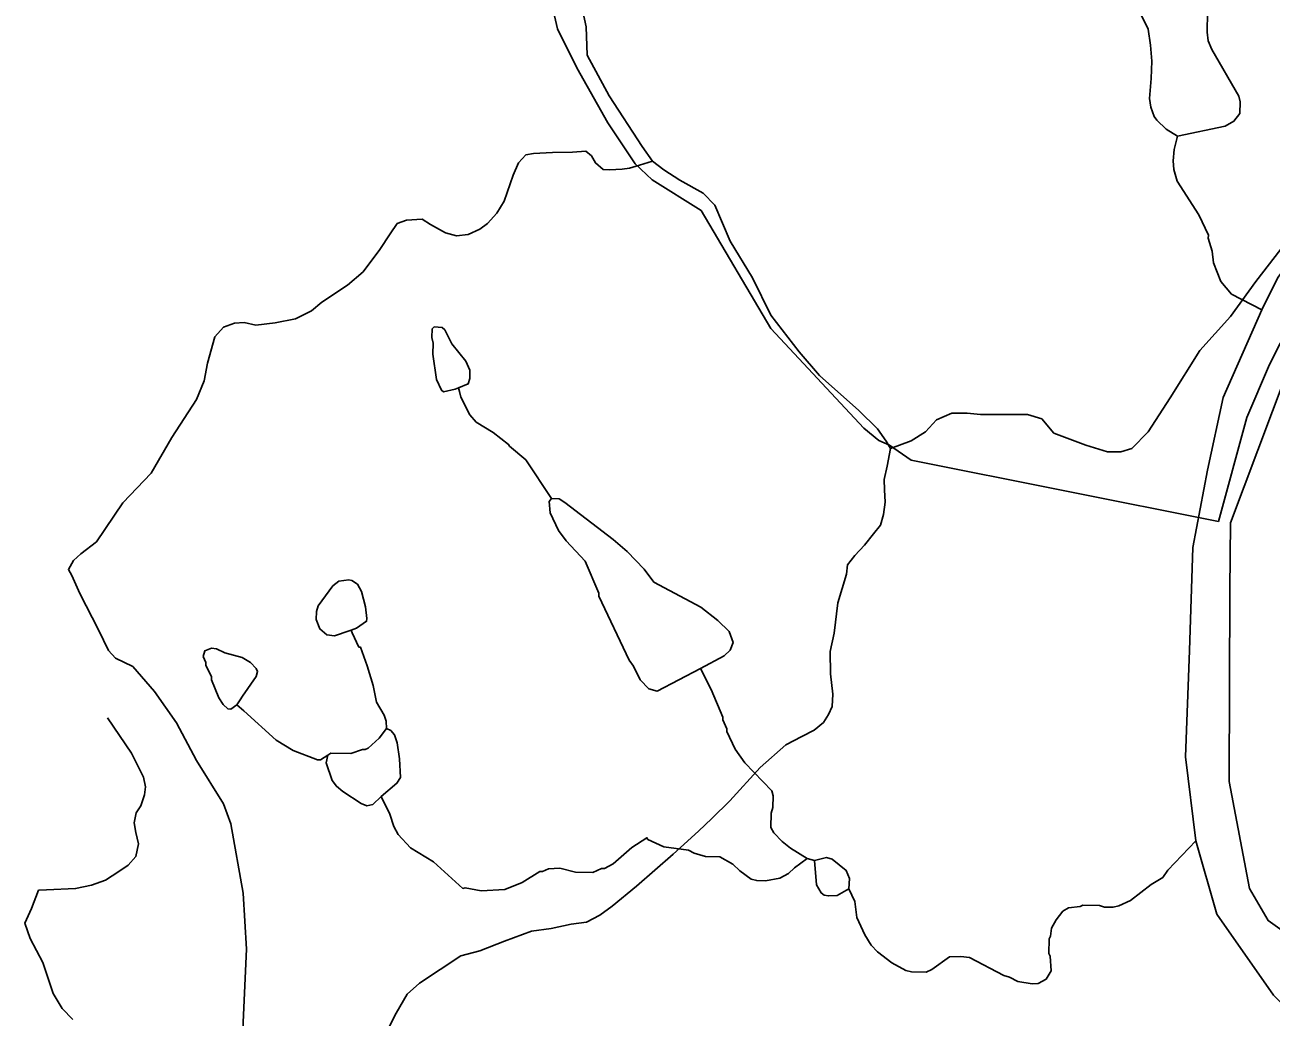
# Model space of a CAD drawing. Extents: x 1248224 to 1454986, y 825081 to 985870.
# Drawn here: x 1422758 to 1426221, y 900475 to 903231 of the extents above; entities that cross this region are included whole.
import ezdxf

# ---------------------------------------------------------------- set-up
doc = ezdxf.new("R2010")
doc.units = 0
for name, color, linetype in [('Exist Boundary Political City Limit New', 7, 'Continuous'), ('Exist Hydrographic Misc Water Feature', 7, 'Continuous'), ('Exist Hydrographic River Shore', 7, 'Continuous'), ('Exist Road Non-System Type 51', 7, 'Continuous'), ('Map Preparation Boundary City Limit Buffer Line', 7, 'Continuous')]:
    doc.layers.add(name, color=color, linetype=linetype)

msp = doc.modelspace()

# ---------------------------------------------------------------- linework, layer by layer
at = {"layer": 'Exist Boundary Political City Limit New'}
for points in [[(1426075.2, 901851.5), (1425221.2, 902021.7), (1425160.8, 902063.6), (1425131, 902076.2), (1425089.7, 902111), (1424831.3, 902387.3), (1424637.4, 902715.1), (1424501.2, 902800.1), (1424454.2, 902845.2), (1424377.8, 902958.9), (1424291.5, 903111.8), (1424238.6, 903219.7), (1424221, 903292.2), (1424203.3, 903580.4), (1424210.6, 903702.4), (1423956.7, 903715.8), (1423564.5, 903753), (1423516, 903759.9), (1423390.9, 903755.6), (1423264.2, 903758.4), (1423147.3, 903757.2), (1423075.3, 903743.1), (1422932.5, 903741.9), (1422846.4, 903751.3)], [(1428521.5, 902968), (1428305.4, 902990.1), (1428140.4, 903012.3), (1427985.6, 903032.7), (1427749.2, 903085.4), (1427511, 903134.8), (1427262.6, 903131.4), (1427160.6, 903128), (1426949.6, 903070.1), (1426735.3, 902961.2), (1426481.1, 902765.9), (1426334.1, 902518.5), (1426217.1, 902287.7), (1426153.6, 902140.6), (1426075.2, 901851.5)]]:
    msp.add_lwpolyline(points, dxfattribs=at)
at = {"layer": 'Exist Hydrographic Misc Water Feature'}
msp.add_line((1424952, 900909.6), (1424932.3, 900915), dxfattribs=at)
for points in [[(1425978.1, 903429.6), (1426024.8, 903375.4), (1426042, 903339), (1426045.6, 903322.9), (1426043.2, 903210.9), (1426046.6, 903186.8), (1426056.2, 903162.6), (1426131.3, 903032.9), (1426135, 903016.8), (1426134.3, 902984.8), (1426117.8, 902963.2), (1426093.5, 902949.7), (1425961.2, 902921.3)], [(1425961.2, 902921.3), (1425929.4, 902941.3), (1425903.9, 902965.9), (1425896.1, 902976.1), (1425886.7, 903002.3), (1425883.2, 903026.4), (1425888.4, 903082.3), (1425889.5, 903130.3), (1425886.4, 903174.4), (1425879.4, 903218.5), (1425860.2, 903258.9), (1425853.2, 903305.3)], [(1425961.2, 902921.3), (1425952.1, 902884.8), (1425949.4, 902852.8), (1425950.9, 902828.8), (1425960.2, 902796.5), (1426020.2, 902703.2), (1426046.9, 902646.6), (1426046.7, 902638.6), (1426057.9, 902602.4), (1426061.3, 902570.3), (1426082.1, 902517.8), (1426111.3, 902483.1), (1426195.8, 902439.7)], [(1423962.9, 902222.8), (1423953.7, 902219), (1423921.6, 902211.7), (1423915.6, 902215.8), (1423902.3, 902246.2), (1423891.9, 902316.4), (1423892.5, 902346.5), (1423888.9, 902362.6), (1423889.4, 902386.5), (1423895.4, 902392.4), (1423917.4, 902389.9), (1423925.3, 902383.7), (1423944.4, 902345.2), (1423983.4, 902296.4), (1423994.9, 902272.1), (1423994.4, 902248.1), (1423990.1, 902234.2), (1423962.9, 902222.8)], [(1423962.9, 902222.8), (1423965.6, 902212.8), (1423969.3, 902196.7), (1423994.2, 902148.1), (1424011.7, 902127.7), (1424059.1, 902098.7), (1424102.3, 902065.6), (1424104.3, 902060.8), (1424150.2, 902022.6), (1424221.1, 901914.9)], [(1424635.9, 901443.4), (1424515.4, 901380.3), (1424491.6, 901386.7), (1424468.1, 901411.3), (1424449, 901449.7), (1424437.3, 901466), (1424353.2, 901643.9), (1424353.3, 901651.9), (1424315.3, 901740.8), (1424262.6, 901797.9), (1424241.2, 901826.4), (1424218.2, 901875), (1424214.9, 901907.1), (1424221.1, 901914.9)], [(1424221.1, 901914.9), (1424243.1, 901914.4), (1424258.9, 901904.1), (1424392.6, 901801.1), (1424431.9, 901768.2), (1424478.8, 901719.1), (1424506, 901682.5), (1424636.5, 901613.6), (1424683.7, 901576.5), (1424715, 901545.8), (1424726.4, 901515.6), (1424717.9, 901493.7), (1424701.6, 901478.1), (1424635.9, 901443.4)], [(1423664.6, 901549.3), (1423659.1, 901547.4), (1423618.8, 901534.2), (1423596.9, 901536.7), (1423577.2, 901553.1), (1423567.8, 901579.4), (1423568.3, 901601.4), (1423572.6, 901617.3), (1423613.8, 901672.3), (1423630.1, 901686), (1423658.2, 901689.4), (1423666.2, 901687.2), (1423681.9, 901676.9), (1423693.5, 901656.6), (1423704.5, 901614.3), (1423707.9, 901582.2), (1423707.7, 901574.2), (1423679.3, 901554.9), (1423664.6, 901549.3)], [(1423664.6, 901549.3), (1423667.5, 901542.1), (1423686.2, 901502.7), (1423690.2, 901502.6), (1423709, 901450.2), (1423725.5, 901396.1), (1423734.8, 901349.6), (1423756, 901313.1), (1423761.6, 901296.9), (1423762.9, 901276.8)], [(1423346.6, 901342.2), (1423330.4, 901330.5), (1423322.4, 901330.7), (1423308.7, 901343), (1423297.1, 901361.3), (1423276.2, 901411.8), (1423276.4, 901419.8), (1423261, 901452.1), (1423261.2, 901460.1), (1423253.6, 901476.3), (1423257.9, 901492.2), (1423276.1, 901499.8), (1423290, 901497.5), (1423313.8, 901487), (1423361.5, 901474), (1423385.2, 901459.4), (1423400.9, 901443), (1423404.6, 901434.9), (1423400.3, 901421.1), (1423363.1, 901365.8), (1423356.4, 901355.7), (1423346.6, 901342.2)], [(1424635.9, 901443.4), (1424665.5, 901384.9), (1424697.9, 901308.1), (1424697.7, 901300.1), (1424709.2, 901275.9), (1424709, 901267.9), (1424731.9, 901219.3), (1424759.1, 901180.7), (1424833.4, 901103), (1424837.1, 901089), (1424836.4, 901057), (1424832, 901041), (1424831.2, 901001), (1424838.9, 900986.9), (1424862.4, 900962.4), (1424885.9, 900943.8), (1424932.3, 900915)], [(1423346.6, 901342.2), (1423366.3, 901325.7), (1423456.1, 901243.7), (1423503.9, 901215.1), (1423571.4, 901189.1), (1423579.4, 901188.9), (1423599.7, 901202.5)], [(1423762.9, 901276.8), (1423742.7, 901249.3), (1423712, 901222.1), (1423703.9, 901218.2), (1423695.9, 901218.4), (1423663.7, 901207.1), (1423607.8, 901208.3), (1423599.7, 901202.5)], [(1423747.9, 901087.6), (1423791.9, 901124.2), (1423802.2, 901140), (1423799.4, 901192.1), (1423792.3, 901236.2), (1423784.8, 901258.5), (1423775.1, 901270.7), (1423762.9, 901276.8)], [(1423599.7, 901202.5), (1423595.1, 901180.6), (1423612.1, 901132.2), (1423623.7, 901115.9), (1423641.4, 901101.6), (1423692.7, 901068.4), (1423708.5, 901062), (1423724.6, 901065.7), (1423747.9, 901087.6)], [(1423747.9, 901087.6), (1423772, 901038.6), (1423783.3, 901004.4), (1423794.9, 900982), (1423830, 900945.3), (1423893.2, 900905.9), (1423975.5, 900832), (1423981.2, 900833.5), (1424026.3, 900825.4), (1424091.5, 900829.5), (1424139.9, 900848.3), (1424188.6, 900879.3), (1424196.6, 900879.1), (1424212.8, 900886.8), (1424244.7, 900888), (1424288.5, 900877.1), (1424336.5, 900876), (1424360.7, 900887.5), (1424368.7, 900887.3), (1424393, 900900.7), (1424444.4, 900946), (1424486.6, 900972.7), (1424489.4, 900968.3), (1424534.1, 900947.6), (1424601.8, 900938.2), (1424617.6, 900929.8), (1424649.4, 900921), (1424689.4, 900920.1), (1424725, 900899.4), (1424744.6, 900880.9), (1424776, 900858.2), (1424792, 900853.9), (1424816, 900853.3), (1424856.1, 900860.4), (1424880.4, 900873.9), (1424896.8, 900889.6), (1424932.3, 900915)], [(1425047.7, 900831.3), (1425064.7, 900795.8), (1425069.8, 900751.7), (1425092.7, 900703.1), (1425110.1, 900674.7), (1425127.7, 900656.3), (1425167, 900625.5), (1425206.5, 900604.5), (1425222.4, 900600.1), (1425262.4, 900599.3), (1425278.6, 900606.9), (1425327.3, 900641.9), (1425359.4, 900643.2), (1425383.3, 900640.6), (1425478.2, 900590.5), (1425494.1, 900586.1), (1425517.9, 900573.6), (1425557.7, 900566.7), (1425573.8, 900568.3), (1425596, 900579.8), (1425610.5, 900603.5), (1425607.4, 900643.6), (1425603.5, 900651.7), (1425604.4, 900691.7), (1425608.6, 900699.6), (1425611.1, 900721.6), (1425623.6, 900745.3), (1425642.1, 900768.9), (1425658.3, 900778.5), (1425690.4, 900781.8), (1425698.5, 900785.7), (1425744.5, 900784.7), (1425758.3, 900780.4), (1425782.3, 900779.8), (1425798.4, 900783.4), (1425830.7, 900798.7), (1425887.7, 900843.4), (1425920.1, 900862.8), (1425934.6, 900882.5), (1426012.4, 900963.9)], [(1424952, 900909.6), (1424985.4, 900917.6), (1425001.3, 900913.2), (1425040.6, 900882.3), (1425050.1, 900860.1), (1425047.7, 900831.3)], [(1425047.7, 900831.3), (1425015.1, 900812.9), (1424991, 900811.4), (1424979.1, 900813.7), (1424971.2, 900819.8), (1424957.7, 900842.2), (1424952, 900909.6)]]:
    msp.add_lwpolyline(points, dxfattribs=at)
at = {"layer": 'Exist Hydrographic River Shore'}
for points in [[(1428748, 903021.1), (1428216.6, 903095.7), (1427947.6, 903111.8), (1427784, 903158.5), (1427614.5, 903181.9), (1427355.1, 903176.4), (1427029.1, 903140.2), (1426791.5, 903042.5), (1426547.5, 902886.6), (1426385.5, 902722.3), (1426240.2, 902528.9), (1426195.8, 902439.7), (1426088.3, 902195.6), (1426044.5, 901993.9), (1426003.6, 901779.5), (1425994.8, 901493), (1425983.2, 901197.8), (1426012.4, 900963.9), (1426070.3, 900760.5), (1426228.1, 900535.4), (1426447.2, 900316.2)], [(1426590.3, 900374.6), (1426464.7, 900497.4), (1426356.6, 900564.6), (1426304, 900678.7), (1426213.5, 900743), (1426161.4, 900832.4), (1426104.5, 901129.3), (1426106.5, 901661.1), (1426108.8, 901847.8), (1426301.6, 902359.3), (1426471, 902602), (1426713.4, 902830), (1426904.7, 902948.1), (1427068.3, 903021.2), (1427173.5, 903038.7), (1427302, 903047.5), (1427687.6, 903009.5), (1428280.6, 902939.3), (1428570.6, 902865.3), (1428699, 902879.2)]]:
    msp.add_lwpolyline(points, dxfattribs=at)
at = {"layer": 'Exist Road Non-System Type 51'}
for points in [[(1425163.2, 902054.4), (1425152, 902074.2), (1425127.6, 902108.8), (1425075.8, 902159.7), (1424966, 902257.3), (1424910.1, 902322.4), (1424830.8, 902424.2), (1424780, 902527.9), (1424718.3, 902630.2), (1424675.6, 902729.8), (1424643, 902763.4), (1424578.1, 902799.5), (1424533.4, 902828), (1424501.9, 902852.4), (1424473.4, 902893.1), (1424382, 903033.5), (1424321, 903146.4), (1424318.2, 903225), (1424304, 903289.1)], [(1424501.9, 902852.4), (1424466, 902840.8), (1424438.6, 902833), (1424417.7, 902830.4), (1424382.5, 902827.8), (1424365.5, 902829.1), (1424343.4, 902847.3), (1424332.9, 902866.9), (1424317.3, 902880), (1424279.4, 902877.4), (1424224.6, 902876.1), (1424171.2, 902873.5), (1424150.3, 902869.5), (1424129.4, 902847.3), (1424115.1, 902813.4), (1424090.3, 902741.6), (1424069.4, 902707.7), (1424043.3, 902678.9), (1424022.4, 902663.3), (1423989.8, 902648.9), (1423957.2, 902645), (1423927.2, 902652.8), (1423885.4, 902676.3), (1423862, 902690.7), (1423818.9, 902688.1), (1423792.8, 902678.9), (1423773.2, 902650.2), (1423744.5, 902607.1), (1423697.6, 902544.5), (1423654.5, 902507.9), (1423582.8, 902460.9), (1423554.1, 902436.1), (1423509.7, 902413.9), (1423453.6, 902403.5), (1423400.1, 902396.9), (1423367, 902403.8), (1423340.9, 902402.5), (1423309.6, 902390.8), (1423286.1, 902364.7), (1423265.2, 902291.6), (1423256.1, 902241.9), (1423235.2, 902190.6), (1423166.1, 902084.8), (1423108.7, 901985.6), (1423030.4, 901903.4), (1422957.3, 901795), (1422913, 901761.1), (1422893.4, 901742.8), (1422879.1, 901718), (1422888.2, 901701), (1422910.4, 901651.4), (1422962.6, 901550.5), (1422990, 901493), (1423009.6, 901472.1), (1423057.8, 901448.6), (1423117.9, 901379.4), (1423179.2, 901292), (1423235.3, 901187.5), (1423309.6, 901067.4), (1423330.3, 901011.9), (1423364.2, 900818.7), (1423373.4, 900663.3), (1423361.6, 900399.2)], [(1426264.1, 902628.1), (1426178.7, 902518.3), (1426108.5, 902420.6), (1426023.1, 902326), (1425940.8, 902194.8), (1425879.8, 902100.2), (1425834.1, 902054.4), (1425803.6, 902045.3), (1425767, 902045.3), (1425706, 902063.6), (1425617.6, 902097.1), (1425584, 902136.8), (1425544.4, 902149), (1425471.2, 902149), (1425413.3, 902149), (1425376.7, 902152.1), (1425334, 902152.1), (1425291.3, 902133.8), (1425260.8, 902100.2), (1425221.2, 902075.8), (1425163.2, 902054.4)], [(1424629.7, 900991.2), (1424667.2, 901026.8), (1424717.3, 901075.4), (1424801.6, 901168.3), (1424873, 901231.2), (1424917.3, 901254.1), (1424951.6, 901271.3), (1424977.3, 901292.7), (1424991.6, 901315.6), (1425001.6, 901337.1), (1425003, 901371.4), (1424997.3, 901428.6), (1424995.9, 901490.1), (1425007.3, 901541.5), (1425017.3, 901625.9), (1425041.6, 901705.1), (1425044.4, 901730.9), (1425064.4, 901756.6), (1425091.6, 901785.2), (1425115.9, 901816.7), (1425135.9, 901841), (1425144.5, 901871), (1425148.7, 901905.3), (1425147.3, 901939.6), (1425145.9, 901968.2), (1425154.5, 902005.4), (1425163.2, 902054.4)], [(1422891.1, 900468.3), (1422861.1, 900498.3), (1422836.3, 900540.1), (1422807.6, 900626.2), (1422772.4, 900692.8), (1422758, 900735.9), (1422776.3, 900776.4), (1422795.9, 900827.3), (1422817.9, 900828), (1422898.8, 900831.9), (1422943.2, 900841), (1422982.3, 900855.4), (1423018.8, 900878.9), (1423044.9, 900897.2), (1423065.8, 900920.7), (1423073.6, 900955.9), (1423065.8, 900987.2), (1423061.9, 901014.7), (1423067.1, 901042.1), (1423080.2, 901061.7), (1423090.6, 901091.7), (1423093.2, 901113.9), (1423088, 901141.3), (1423054.1, 901207.9), (1422987.6, 901306.3)], [(1423969.6, 900644.6), (1424022.1, 900658.6), (1424091.3, 900686), (1424165.6, 900713.5), (1424220.4, 900721.3), (1424276.5, 900733), (1424318.3, 900738.3), (1424356.1, 900757.8), (1424390, 900782.6), (1424457.9, 900838.8), (1424559.6, 900927.6), (1424629.7, 900991.2)], [(1423969.6, 900644.6), (1423854.8, 900568.9), (1423820.8, 900538.9), (1423789.5, 900485.3), (1423739.9, 900387.4), (1423696.9, 900327.4), (1423610.8, 900250.3), (1423535.1, 900152.4), (1423483.1, 900115.2), (1423455.7, 900103.4), (1423428.3, 900096.9), (1423410.1, 900083.8), (1423394.4, 900056.4)]]:
    msp.add_lwpolyline(points, dxfattribs=at)
at = {"layer": 'Map Preparation Boundary City Limit Buffer Line'}
for points in [[(1426075.2, 901851.5), (1425221.2, 902021.7), (1425160.8, 902063.6), (1425131, 902076.2), (1425089.7, 902111), (1424831.3, 902387.3), (1424637.4, 902715.1), (1424501.2, 902800.1), (1424454.2, 902845.2), (1424377.8, 902958.9), (1424291.5, 903111.8), (1424238.6, 903219.7), (1424221, 903292.2), (1424203.3, 903580.4), (1424210.6, 903702.4), (1423956.7, 903715.8), (1423564.5, 903753), (1423516, 903759.9), (1423390.9, 903755.6), (1423264.2, 903758.4), (1423147.3, 903757.2), (1423075.3, 903743.1), (1422932.5, 903741.9), (1422846.4, 903751.3)], [(1428521.5, 902968), (1428305.4, 902990.1), (1428140.4, 903012.3), (1427985.6, 903032.7), (1427749.2, 903085.4), (1427511, 903134.8), (1427262.6, 903131.4), (1427160.6, 903128), (1426949.6, 903070.1), (1426735.3, 902961.2), (1426481.1, 902765.9), (1426334.1, 902518.5), (1426217.1, 902287.7), (1426153.6, 902140.6), (1426075.2, 901851.5)]]:
    msp.add_lwpolyline(points, dxfattribs=at)

doc.saveas('drawing.dxf')
